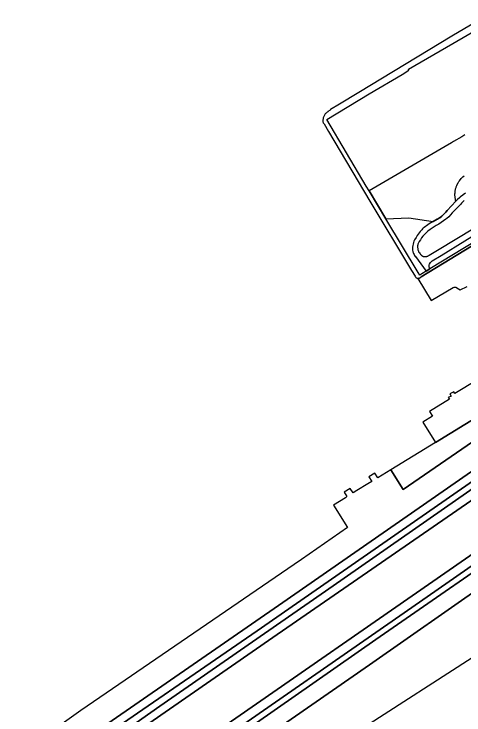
# Model space of a CAD drawing. Extents: x 529240 to 530363, y 179600 to 180767.
# Drawn here: x 529470.3 to 529670.1, y 180016.5 to 180327.5 of the extents above; entities that cross this region are included whole.
import ezdxf

# ---------------------------------------------------------------- set-up
doc = ezdxf.new("R2010")
doc.units = 0
for name, color, linetype in [('General surface', 7, 'Continuous'), ('Natural environment', 7, 'Continuous'), ('Path', 7, 'Continuous'), ('Road Or Track', 7, 'Continuous'), ('Roadside', 7, 'Continuous'), ('Unclassified', 7, 'Continuous')]:
    doc.layers.add(name, color=color, linetype=linetype)

msp = doc.modelspace()

# ---------------------------------------------------------------- linework, layer by layer
at = {"layer": 'General surface'}
for points in [[(529670.45, 180273.8), (529669.05, 180273), (529665.45, 180270.85), (529664.45, 180270.3), (529661.65, 180268.65), (529628, 180249), (529635.4, 180236.65), (529645.6, 180237), (529656.3, 180235.35), (529658.15, 180236.45), (529658.3, 180236.45), (529658.75, 180236.7), (529659.2, 180237), (529659.4, 180237.1), (529660.15, 180237.75), (529660.65, 180238.2), (529661.4, 180238.9), (529661.95, 180239.55), (529662.6, 180240.3), (529664.5, 180242.4), (529666.5, 180244.45), (529666.35, 180244.8), (529666.3, 180245.15), (529666.25, 180245.45), (529666.2, 180245.8), (529666.15, 180246.1), (529666.1, 180246.45), (529666.05, 180246.75), (529666.05, 180247.75), (529666.1, 180248.1), (529666.1, 180248.4), (529666.2, 180249.1), (529666.25, 180249.4), (529666.3, 180249.55), (529666.35, 180249.9), (529666.55, 180250.5), (529666.65, 180250.85), (529666.85, 180251.45), (529667.45, 180252.65), (529667.65, 180252.9), (529667.8, 180253.2), (529668, 180253.5), (529668.8, 180254.5), (529669.6, 180255.3), (529670.1, 180255.7)], [(529500, 180004.5), (529589.65, 180066.45), (529716, 180154.06), (529716, 180166.62), (529643, 180116.55), (529637.65, 180125.3), (529631.8, 180121.7), (529630.55, 180123.8), (529627.87, 180122.15), (529629.1, 180120.1), (529627.36, 180119.04), (529622.49, 180116.08), (529620.8, 180115.05), (529619.57, 180117.04), (529616.9, 180115.4), (529618.1, 180113.4), (529617.4, 180112.8), (529612.15, 180109.6), (529618.4, 180099.65), (529597.85, 180085.45), (529594.65, 180083.25), (529500, 180018.5), (529488.6, 180010.4)]]:
    msp.add_lwpolyline(points, dxfattribs=at)
for points in [[(529716, 180173.09), (529716, 180189.42), (529709.1, 180185.2), (529696.4, 180177.45), (529686, 180171.1), (529676.1, 180165.2), (529666, 180159.05), (529665.5, 180159.9), (529663.75, 180158.9), (529664.3, 180158), (529663.1, 180157.3), (529663.6, 180156.55), (529654.8, 180151.1), (529656.05, 180149), (529651.8, 180146.45), (529657.35, 180137.45), (529683.44, 180153.3), (529693.23, 180159.25), (529703.5, 180165.49)], [(529716, 180166.62), (529716, 180173.09), (529703.5, 180165.49), (529693.23, 180159.25), (529683.44, 180153.3), (529657.35, 180137.45), (529637.65, 180125.3), (529643, 180116.55)], [(529716, 180154.06), (529589.65, 180066.45), (529500, 180004.5), (529497.55, 180002.65), (529493.63, 180000), (529470.3, 179984.2), (529472.8, 179980.7), (529498.55, 179999.05), (529500, 180000), (529578.2, 180053.9), (529716, 180149.52)], [(529723.41, 180114), (529700.6, 180098.25), (529630.85, 180049.95), (529559.28, 180000), (529500.2, 179958.75), (529500, 179958.8), (529492.3, 179953.4), (529494.3, 179950.2), (529495.3, 179950.8), (529497.4, 179947.9), (529500, 179949.7), (529510.5, 179956.9), (529525.55, 179967.55), (529542.6, 179979.4), (529558.75, 179990.65), (529572.28, 180000), (529586.1, 180009.55), (529628.15, 180038.75), (529679.8, 180074.8), (529736.32, 180114)]]:
    msp.add_lwpolyline(points, close=True, dxfattribs=at)
at = {"layer": 'Natural environment'}
for points in [[(529679.8, 180074.8), (529628.15, 180038.75), (529586.1, 180009.55)], [(529608.5, 180000), (529691.1, 180053.2)]]:
    msp.add_lwpolyline(points, dxfattribs=at)
at = {"layer": 'Path'}
for points in [[(529670.7, 180247.95), (529669.75, 180247.25), (529669.5, 180247.05), (529668.55, 180246.35), (529668.25, 180246.1), (529667, 180245), (529666.5, 180244.45), (529664.5, 180242.4), (529662.6, 180240.3), (529661.95, 180239.55), (529661.4, 180238.9), (529660.65, 180238.2), (529660.15, 180237.75), (529659.4, 180237.1), (529659.2, 180237), (529658.75, 180236.7), (529658.3, 180236.45), (529658.15, 180236.45), (529656.3, 180235.35), (529654.65, 180234.4), (529653.4, 180233.45), (529653, 180233.2), (529652.4, 180232.8), (529652, 180232.45), (529651.65, 180232.15), (529651.3, 180231.75), (529650.65, 180231), (529650.15, 180230.35), (529649.25, 180229.25), (529648.8, 180228.35), (529648.05, 180227.35), (529647.8, 180226.7), (529647.6, 180226.05), (529647.45, 180225.4), (529647.3, 180224.7), (529647.2, 180224), (529647.15, 180223.35), (529647.15, 180223.2), (529647.2, 180222.8), (529647.4, 180222), (529647.55, 180221.7), (529647.7, 180221.25), (529647.9, 180220.8), (529648.15, 180220.4), (529648.4, 180219.95), (529648.5, 180219.9), (529653.3, 180213.4), (529654.9, 180214.4), (529654.75, 180214.65), (529654.7, 180214.9), (529654.6, 180215.1), (529654.55, 180215.35), (529654.55, 180216), (529654.6, 180216.25), (529654.75, 180216.55), (529655.25, 180217.3), (529655.5, 180217.55), (529656, 180217.95), (529659.95, 180220.4), (529680.9, 180233.3)], [(529670.15, 180244.7), (529669.65, 180244.25), (529669, 180243.6), (529668.6, 180243.05), (529664.85, 180239.3), (529664.8, 180239.2), (529664.05, 180238.4), (529663.3, 180237.55), (529662.45, 180236.8), (529662.05, 180236.45), (529661, 180235.65), (529659.9, 180234.9), (529658.9, 180234.3), (529657.7, 180233.65), (529656, 180232.5), (529655.9, 180232.45), (529655, 180231.8), (529654.05, 180231.1), (529653.4, 180230.5), (529652.7, 180229.85), (529652.05, 180229.15), (529651.8, 180228.85), (529651.2, 180228.15), (529650.7, 180227.35), (529650.15, 180226.55), (529649.95, 180226.15), (529649.8, 180225.9), (529649.65, 180225.6), (529649.55, 180225.3), (529649.5, 180225), (529649.4, 180224.65), (529649.4, 180224), (529649.5, 180223.3), (529649.6, 180222.9), (529649.7, 180222.55), (529649.8, 180222.35), (529649.9, 180222), (529650.05, 180221.8), (529650.25, 180221.5), (529650.65, 180221), (529650.8, 180220.8), (529651, 180220.65), (529651.1, 180220.5), (529651.35, 180220.35), (529651.75, 180220.05), (529652, 180219.95), (529652.3, 180219.9), (529652.55, 180219.85), (529653.25, 180219.85), (529653.5, 180219.9), (529653.75, 180220), (529653.95, 180220.05), (529654.2, 180220.2), (529654.4, 180220.3), (529654.6, 180220.45), (529658.3, 180222.65), (529682.55, 180237.3)], [(529506.1, 180000), (529535.1, 180020.45), (529612, 180073.8), (529696.65, 180132.75), (529716, 180146.12), (529716, 180149.52), (529578.2, 180053.9), (529500, 180000)], [(529559.28, 180000), (529630.85, 180049.95), (529700.6, 180098.25), (529723.41, 180114), (529718.57, 180114), (529646.9, 180064.15), (529554.43, 180000)]]:
    msp.add_lwpolyline(points, dxfattribs=at)
at = {"layer": 'Road Or Track'}
for points in [[(529716, 180250.36), (529712.55, 180248.25), (529676.85, 180226.5), (529651.05, 180210.85), (529650.75, 180210.55), (529650.55, 180210.45), (529650.3, 180210.35), (529650.2, 180210.3), (529649.95, 180210.25), (529649.75, 180210.15), (529649.5, 180210.15)], [(529676.85, 180226.5), (529651.05, 180210.85), (529650.75, 180210.55), (529650.55, 180210.45), (529650.3, 180210.35), (529650.2, 180210.3), (529649.95, 180210.25), (529649.75, 180210.15), (529649.5, 180210.15), (529655.44, 180200.3), (529658.75, 180202.3), (529665.2, 180206.1), (529665.35, 180206.15), (529665.65, 180206.3), (529665.85, 180206.35), (529666.25, 180206.35), (529666.55, 180206.25), (529666.65, 180206.2), (529666.8, 180206.1), (529666.9, 180206.05), (529668.35, 180205.1), (529671.45, 180206.65)], [(529476.2, 179975.55), (529476.4, 179975.7), (529500, 179991.8), (529500.1, 179991.8), (529511.83, 180000), (529585.2, 180050.85), (529683.6, 180118.75), (529716, 180141.23)], [(529490.91, 179961.3), (529500, 179967.55), (529547, 180000), (529678.05, 180090.8), (529716, 180117.19)]]:
    msp.add_lwpolyline(points, dxfattribs=at)
msp.add_lwpolyline([(529716, 180141.23), (529683.6, 180118.75), (529585.2, 180050.85), (529511.83, 180000), (529500.1, 179991.8), (529500, 179991.8), (529476.4, 179975.7), (529476.2, 179975.55), (529475.9, 179975.3), (529475.4, 179975.05), (529474.8, 179974.8), (529474.2, 179974.6), (529473.6, 179974.5), (529472.95, 179974.5), (529472.35, 179974.55), (529471.7, 179974.65), (529471.05, 179974.8), (529470.62, 179975.07), (529490.91, 179961.3), (529500, 179967.55), (529547, 180000), (529678.05, 180090.8), (529716, 180117.19)], close=True, dxfattribs=at)
at = {"layer": 'Roadside'}
for points in [[(529681.21, 180327.46), (529664.7, 180317.65), (529623.4, 180292.6), (529614.82, 180287.44), (529610.85, 180285.05), (529610.6, 180284.8), (529609.65, 180284.15), (529609.55, 180284.1), (529609.35, 180283.9), (529609.1, 180283.75), (529608.85, 180283.55), (529608.65, 180283.4), (529608.45, 180283.15), (529607.55, 180281.35), (529607.35, 180280.05), (529607.4, 180279.85), (529607.45, 180279.6), (529607.5, 180279.4), (529607.6, 180279.25), (529607.8, 180278.85), (529607.95, 180278.7), (529609.85, 180275.4), (529628.25, 180244.5), (529646.75, 180213.7), (529648.35, 180211.1), (529648.45, 180210.95), (529648.6, 180210.8), (529648.75, 180210.6), (529648.95, 180210.45), (529649.05, 180210.4), (529649.15, 180210.3), (529649.35, 180210.2), (529649.5, 180210.15), (529649.75, 180210.15), (529649.95, 180210.25), (529650.2, 180210.3), (529650.3, 180210.35), (529650.55, 180210.45), (529650.75, 180210.55), (529651.05, 180210.85), (529676.85, 180226.5)], [(529685.65, 180233.05), (529654.9, 180214.4), (529653.3, 180213.4), (529651.3, 180212.2), (529650.4, 180211.55), (529649.75, 180212.75), (529635.4, 180236.65), (529628, 180249), (529626.7, 180251.15), (529609.2, 180280.7), (529627.95, 180292), (529642.6, 180300.65), (529645.6, 180302.5), (529645.35, 180302.95), (529665.15, 180314.45), (529684.15, 180325.5)]]:
    msp.add_lwpolyline(points, dxfattribs=at)
for points in [[(529716, 180146.12), (529696.65, 180132.75), (529612, 180073.8), (529535.1, 180020.45), (529506.1, 180000), (529500.15, 179995.9), (529500, 179995.9), (529474.4, 179978.25), (529476.2, 179975.55), (529476.4, 179975.7), (529500, 179991.8), (529500.1, 179991.8), (529511.83, 180000), (529585.2, 180050.85), (529683.6, 180118.75), (529716, 180141.23)], [(529716, 180117.19), (529678.05, 180090.8), (529547, 180000), (529500, 179967.55), (529490.91, 179961.3), (529488, 179959.3), (529490.4, 179956.05), (529500, 179962.4), (529500.15, 179962.3), (529554.43, 180000), (529646.9, 180064.15), (529718.57, 180114), (529716, 180114)]]:
    msp.add_lwpolyline(points, close=True, dxfattribs=at)
at = {"layer": 'Unclassified'}
for points in [[(529657.35, 180137.45), (529683.44, 180153.3), (529693.23, 180159.25), (529703.5, 180165.49), (529716, 180173.09)], [(529716, 180166.62), (529643, 180116.55), (529637.65, 180125.3)], [(529716, 180154.06), (529589.65, 180066.45), (529500, 180004.5), (529497.55, 180002.65), (529493.63, 180000), (529470.3, 179984.2)], [(529498.55, 179999.05), (529500, 180000), (529578.2, 180053.9), (529716, 180149.52)], [(529716, 180146.12), (529696.65, 180132.75), (529612, 180073.8), (529535.1, 180020.45), (529506.1, 180000), (529500.15, 179995.9), (529500, 179995.9), (529474.4, 179978.25), (529476.2, 179975.55)], [(529718.57, 180114), (529646.9, 180064.15), (529554.43, 180000), (529500.15, 179962.3), (529500, 179962.4), (529490.4, 179956.05), (529488, 179959.3)], [(529494.3, 179950.2), (529492.3, 179953.4), (529500, 179958.8), (529500.2, 179958.75), (529559.28, 180000), (529630.85, 180049.95), (529700.6, 180098.25), (529723.41, 180114)], [(529736.32, 180114), (529679.8, 180074.8), (529628.15, 180038.75), (529586.1, 180009.55), (529572.28, 180000), (529558.75, 179990.65), (529542.6, 179979.4), (529525.55, 179967.55), (529510.5, 179956.9), (529500, 179949.7), (529497.4, 179947.9)]]:
    msp.add_lwpolyline(points, dxfattribs=at)

doc.saveas('drawing.dxf')
